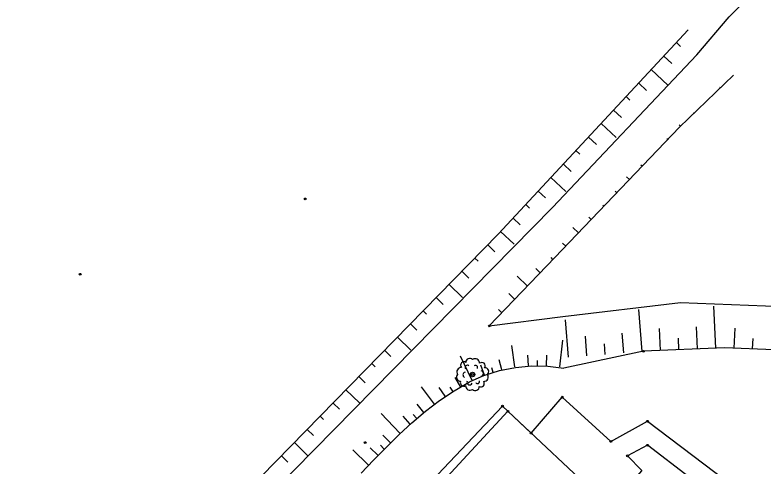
# Model space of a CAD drawing. Extents: x 344013 to 344423, y 298505 to 298795.
# Drawn here: x 344038.95 to 344079.51, y 298729.92 to 298754.4 of the extents above; entities that cross this region are included whole.
import ezdxf

# ---------------------------------------------------------------- set-up
doc = ezdxf.new("R2010")
doc.units = 0
for name, color, linetype in [('Default', 7, 'Continuous'), ('PC_CONCRETE', 7, 'Continuous'), ('PS_BOLT', 7, 'Continuous'), ('PS_HIDDEN', 7, 'Continuous'), ('TOPO_POINT', 7, 'Continuous'), ('TOPO_TALUS-TERRAIN NATUREL', 7, 'Continuous'), ('VOIRIE_ESPACE VERT', 7, 'Continuous')]:
    doc.layers.add(name, color=color, linetype=linetype)

# ---------------------------------------------------------------- blocks, each defined once
blk = doc.blocks.new('POINT_DISPLAY')
at = {"layer": 'Default'}
blk.add_circle((0, 0), 0.05, dxfattribs=at)
blk = doc.blocks.new('ARB1')
at = {"layer": 'Default'}
blk.add_circle((0, 0), 0.122, dxfattribs=at)
for centre, radius, start, end in [((-0.153, 0.664), 0.211, 43.6925, 183.5969), ((0.139, 0.613), 0.241, 358.4583, 125.1928), ((-0.471, 0.503), 0.183, 53.9554, 222.2066), ((-0.276, 0.37), 0.134, 52.4396, 209.5496), ((0.164, 0.38), 0.112, 330.5895, 133.7127), ((0.501, 0.468), 0.183, 325.1444, 131.0175), ((-0.613, 0.139), 0.241, 88.4583, 215.1928), ((-0.373, -0.024), 0.149, 103.7092, 242.3465), ((0.458, 0.052), 0.137, 276.6214, 88.967), ((0.613, -0.139), 0.241, 268.4583, 35.1928), ((0.664, 0.153), 0.211, 313.6925, 93.5969), ((-0.664, -0.153), 0.211, 133.6925, 273.5969), ((-0.478, -0.443), 0.19, 155.2243, 300.9377), ((-0.163, -0.42), 0.148, 159.5371, 338.1663), ((0.271, -0.38), 0.112, 210.5895, 13.7127), ((0.448, -0.483), 0.188, 243.1323, 33.0297), ((-0.139, -0.613), 0.241, 178.4583, 305.1928), ((0.153, -0.664), 0.211, 223.6925, 3.5969)]:
    blk.add_arc(centre, radius, start, end, dxfattribs=at)

msp = doc.modelspace()

# ---------------------------------------------------------------- linework, layer by layer
at = {"layer": 'PC_CONCRETE'}
msp.add_lwpolyline([(344012.906, 298726.346), (344013.507, 298725.743), (344017.568, 298721.906), (344022.045, 298717.759), (344025.494, 298714.787), (344028.346, 298712.557), (344030.671, 298711.106), (344032.803, 298710.622), (344034.772, 298711.359), (344037.136, 298712.96), (344040.107, 298715.733), (344043.693, 298719.182), (344046.555, 298722.034), (344068.09, 298743.955), (344075.914, 298752.239), (344077.673, 298754.306), (344096.592, 298773.384)], dxfattribs=at)
at = {"layer": 'PS_BOLT'}
msp.add_lwpolyline([(344057.227, 298712.914), (344051.825, 298717.908), (344065.679, 298732.893), (344066.934, 298731.712), (344068.625, 298733.659), (344071.254, 298731.258), (344073.247, 298732.35), (344087.843, 298721.279), (344087.121, 298720.51), (344076.382, 298728.667), (344073.692, 298725.643), (344072.914, 298726.336), (344075.504, 298729.312), (344073.248, 298731.046), (344072.159, 298730.47), (344072.928, 298729.686), (344071.196, 298727.705)], dxfattribs=at)
at = {"layer": 'PS_HIDDEN'}
msp.add_lwpolyline([(344057.227, 298712.914), (344051.355, 298718.343), (344065.38, 298733.174), (344071.037, 298727.852)], dxfattribs=at)
msp.add_lwpolyline([(344071.037, 298727.852), (344065.38, 298733.174), (344051.355, 298718.343), (344057.227, 298712.914)], close=True, dxfattribs=at)
at = {"layer": 'TOPO_TALUS-TERRAIN NATUREL'}
for p, q in [((344074.814, 298752.898), (344075.038, 298752.689)), ((344074.132, 298752.165), (344074.559, 298751.769)), ((344073.451, 298751.433), (344074.351, 298750.596)), ((344072.77, 298750.701), (344073.197, 298750.303)), ((344077.193, 298750.442), (344077.167, 298750.469)), ((344072.089, 298749.968), (344072.292, 298749.779)), ((344076.473, 298749.747), (344076.458, 298749.763)), ((344071.407, 298749.236), (344071.836, 298748.837)), ((344075.753, 298749.052), (344075.719, 298749.089)), ((344070.726, 298748.503), (344071.54, 298747.747)), ((344075.034, 298748.358), (344074.952, 298748.442)), ((344070.045, 298747.771), (344070.474, 298747.372)), ((344074.341, 298747.637), (344074.291, 298747.684)), ((344069.364, 298747.038), (344069.568, 298746.849)), ((344073.649, 298746.914), (344073.62, 298746.942)), ((344068.682, 298746.306), (344069.113, 298745.906)), ((344072.958, 298746.191), (344072.89, 298746.256)), ((344068.001, 298745.574), (344068.818, 298744.814)), ((344072.266, 298745.468), (344072.107, 298745.621)), ((344067.32, 298744.841), (344067.708, 298744.48)), ((344071.575, 298744.745), (344071.482, 298744.834)), ((344066.639, 298744.109), (344066.843, 298743.918)), ((344070.883, 298744.022), (344070.829, 298744.075)), ((344065.958, 298743.376), (344066.346, 298743.015)), ((344070.192, 298743.3), (344070.064, 298743.422)), ((344065.276, 298742.644), (344066.015, 298741.957)), ((344069.501, 298742.577), (344069.202, 298742.862)), ((344064.581, 298741.925), (344064.961, 298741.553)), ((344068.809, 298741.854), (344068.635, 298742.021)), ((344063.882, 298741.21), (344064.062, 298741.033)), ((344068.118, 298741.131), (344068.016, 298741.229)), ((344063.182, 298740.494), (344063.564, 298740.122)), ((344067.426, 298740.408), (344067.187, 298740.637)), ((344066.735, 298739.686), (344066.175, 298740.221)), ((344062.483, 298739.779), (344063.207, 298739.071)), ((344066.044, 298738.963), (344065.716, 298739.276)), ((344061.784, 298739.064), (344062.166, 298738.69)), ((344065.352, 298738.24), (344065.161, 298738.423)), ((344076.946, 298736.315), (344076.847, 298738.599)), ((344061.085, 298738.348), (344061.266, 298738.171)), ((344072.949, 298736.139), (344072.771, 298738.408)), ((344060.386, 298737.633), (344060.73, 298737.296)), ((344068.96, 298735.825), (344068.8, 298737.859)), ((344073.948, 298736.185), (344073.896, 298737.385)), ((344075.947, 298736.272), (344075.895, 298737.474)), ((344077.946, 298736.315), (344077.989, 298737.399)), ((344059.687, 298736.917), (344060.414, 298736.207)), ((344069.958, 298735.904), (344069.873, 298736.977)), ((344071.952, 298736.061), (344071.867, 298737.136)), ((344074.948, 298736.229), (344074.92, 298736.862)), ((344078.945, 298736.275), (344078.968, 298736.847)), ((344070.955, 298735.982), (344070.91, 298736.548)), ((344058.988, 298736.202), (344059.333, 298735.865)), ((344058.289, 298735.487), (344058.471, 298735.309)), ((344057.589, 298734.771), (344057.935, 298734.433)), ((344056.89, 298734.056), (344057.62, 298733.342)), ((344056.191, 298733.34), (344056.538, 298733.002)), ((344055.492, 298732.625), (344055.675, 298732.446)), ((344054.793, 298731.91), (344055.14, 298731.57)), ((344054.094, 298731.194), (344054.827, 298730.478)), ((344053.395, 298730.479), (344053.743, 298730.139))]:
    msp.add_line(p, q, dxfattribs=at)
for points in [[(344012.906, 298727.992), (344016.77, 298723.95), (344021.159, 298719.528), (344024.211, 298716.849), (344027.522, 298713.904), (344029.942, 298712.562), (344032.347, 298712.213), (344034.711, 298712.926), (344037.156, 298714.245), (344039.404, 298716.274), (344041.832, 298718.647), (344065.143, 298742.501), (344075.455, 298753.587)], [(344077.912, 298751.137), (344074.986, 298748.312), (344068.211, 298741.229), (344064.667, 298737.523)], [(344064.667, 298737.523), (344068.659, 298738.044), (344075.035, 298738.789), (344081.494, 298738.55), (344086.429, 298738.314), (344088.388, 298738.256), (344089.309, 298738.325), (344090.888, 298736.867), (344096.303, 298732.007)], [(344065.864, 298736.454), (344066.04, 298735.296)], [(344068.628, 298736.757), (344068.466, 298735.296)], [(344096.303, 298732.007), (344092.591, 298733.376), (344087.786, 298735.075), (344082.797, 298736.122), (344077.416, 298736.336), (344073.033, 298736.146), (344068.703, 298735.235)], [(344063.084, 298735.901), (344063.723, 298734.576)], [(344065.189, 298735.706), (344065.324, 298735.151)], [(344066.731, 298735.937), (344066.767, 298735.368)], [(344067.253, 298735.653), (344067.254, 298735.383)], [(344067.773, 298735.946), (344067.741, 298735.376)], [(344057.713, 298729.535), (344058.385, 298730.231), (344059.065, 298730.925), (344059.759, 298731.605), (344060.02, 298731.846), (344060.471, 298732.264), (344061.205, 298732.89), (344061.966, 298733.475), (344062.758, 298734.009), (344063.587, 298734.482), (344063.957, 298734.647), (344064.375, 298734.833), (344065.212, 298735.098), (344066.08, 298735.273), (344066.962, 298735.356), (344067.842, 298735.345), (344068.703, 298735.235)], [(344064.191, 298735.405), (344064.391, 298734.87)], [(344064.777, 298735.275), (344064.856, 298735.017)], [(344062.798, 298734.723), (344063.081, 298734.228)], [(344060.963, 298734.218), (344061.667, 298733.283)], [(344061.938, 298734.18), (344062.259, 298733.709)], [(344062.518, 298734.209), (344062.662, 298733.98)], [(344060.731, 298733.274), (344061.092, 298732.833)], [(344058.811, 298732.772), (344059.821, 298731.703)], [(344059.975, 298732.623), (344060.356, 298732.198)], [(344060.546, 298732.723), (344060.723, 298732.518)], [(344058.899, 298731.602), (344059.298, 298731.195)], [(344057.264, 298730.799), (344058.105, 298729.985)], [(344058.207, 298730.907), (344058.613, 298730.507)], [(344058.762, 298731.044), (344058.953, 298730.854)]]:
    msp.add_lwpolyline(points, dxfattribs=at)

# ---------------------------------------------------------------- block references
at = {"layer": 'TOPO_POINT'}
for p in [(344054.686, 298744.414), (344042.481, 298740.325), (344064.667, 298737.523), (344073.033, 298736.146), (344063.759, 298734.89), (344068.625, 298733.659), (344065.38, 298733.174), (344065.679, 298732.893), (344073.247, 298732.35), (344066.934, 298731.712), (344057.939, 298731.191), (344071.254, 298731.258), (344073.248, 298731.046), (344072.159, 298730.47)]:
    msp.add_blockref('POINT_DISPLAY', p, dxfattribs=at)
at = {"layer": 'VOIRIE_ESPACE VERT'}
msp.add_blockref('ARB1', (344063.759, 298734.89), dxfattribs=at)

doc.saveas('drawing.dxf')
